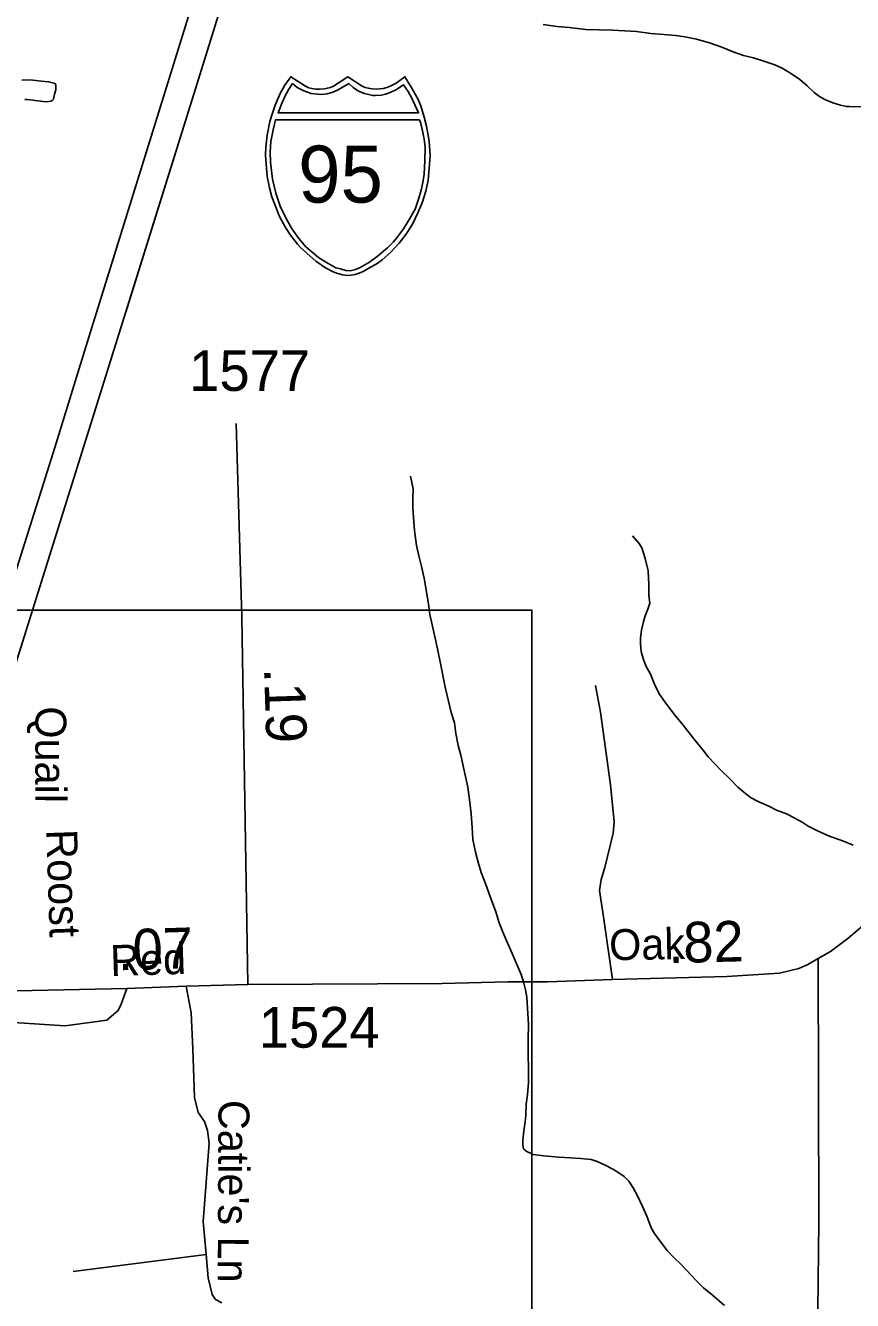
# Model space of a CAD drawing. Extents: x 2220236 to 2384410, y 720751 to 894131.
# Drawn here: x 2344548 to 2347089, y 833344 to 837260 of the extents above; entities that cross this region are included whole.
import ezdxf

# ---------------------------------------------------------------- set-up
doc = ezdxf.new("R2010")
doc.units = 0
doc.layers.add('Default', color=7, linetype='Continuous')

msp = doc.modelspace()

# ---------------------------------------------------------------- linework, layer by layer
at = {"layer": 'Default'}
msp.add_line((2345103.3, 833485.5), (2344695, 833433.1), dxfattribs=at)
for points in [[(2347367.4, 843262.9), (2347261.4, 843101.1), (2347177.5, 842972.8), (2346960.6, 842628.6), (2346845.3, 842435), (2346692.8, 842157.4), (2346569.7, 841907), (2346462.2, 841668.5), (2346350.8, 841396.7), (2346262.9, 841162), (2346190.5, 840935.2), (2346124.1, 840733.8), (2345963.8, 840217.5), (2345834.8, 839802.9), (2345621.8, 839124.4), (2345574.9, 838973.8), (2345391.2, 838377.4), (2345275.9, 838011.7), (2345066.8, 837348.8), (2344957.3, 836994.8), (2344781.2, 836427.7)], [(2344205.1, 834289), (2344248.3, 834428.5), (2344361.2, 834793), (2344486.3, 835199.7), (2344779.5, 836134.4), (2345074.6, 837078.9), (2345279.8, 837741.8), (2345463.5, 838326.5), (2345787.9, 839351.2), (2345940.4, 839793.2), (2346159.3, 840375.9), (2346307.8, 840751.4), (2346458.3, 841113.1), (2346608.8, 841461.2), (2346743.6, 841750.6), (2346984, 842251.2), (2347103.3, 842483.9), (2347287, 842839.8), (2347408.1, 843058.8), (2347431.8, 843101.1), (2347519.9, 843258.5)], [(2344856.1, 836379.7), (2345074.6, 837078.9), (2345279.8, 837741.8), (2345463.5, 838326.5), (2345787.9, 839351.2), (2345940.4, 839793.2), (2346159.3, 840375.9), (2346307.8, 840751.4), (2346458.3, 841113.1), (2346608.8, 841461.2), (2346743.6, 841750.6), (2346984, 842251.2), (2347103.3, 842483.9), (2347287, 842839.8), (2347408.1, 843058.8), (2347431.8, 843101.1), (2347519.9, 843258.5)], [(2345066.8, 837348.8), (2344957.3, 836994.8), (2344742.3, 836302.6), (2344638.7, 835964.3), (2344457, 835391.3), (2344351.4, 835051.1), (2344157.1, 834425), (2344113.9, 834286)], [(2346138.6, 837262.7), (2346180.9, 837256.8), (2346218.7, 837253.5), (2346268.9, 837247.3), (2346351, 837245.1), (2346425, 837241.5), (2346469.2, 837235.8), (2346509.1, 837232.5), (2346545, 837229.1), (2346573.1, 837225.3)], [(2346573.1, 837225.3), (2346609.1, 837217.9), (2346649.3, 837206.4), (2346687.6, 837193.2), (2346721.7, 837178.8), (2346754, 837168), (2346784.1, 837160.1), (2346816.1, 837149.9), (2346850.3, 837139.1), (2346872.4, 837129.2), (2346898.6, 837113.2), (2346926.7, 837093.7), (2346949.1, 837074.3), (2346971.3, 837053.8), (2346987.6, 837042), (2347003.4, 837032.8), (2347027.7, 837022.3), (2347051.7, 837015.1), (2347069.9, 837010.9), (2347079.8, 837010.7), (2347151.6, 837010.3)], [(2344553.8, 837032.7), (2344593.8, 837027.1), (2344611.9, 837025.3), (2344625.9, 837027.5), (2344629.8, 837029.3), (2344633.9, 837033.7), (2344637.5, 837049.3), (2344641.6, 837061.9), (2344641.2, 837071.8), (2344641.4, 837075.7), (2344639.1, 837081.5), (2344619.2, 837087.3), (2344597.2, 837088.7), (2344571.1, 837092.5), (2344553, 837092.8), (2344537, 837092.1)], [(2344545.6, 837032.4), (2344553.8, 837032.7)], [(2345230.7, 834314.7), (2345212.3, 835442.5), (2345194.9, 836037.8)], [(2345730.9, 835876.3), (2345739.4, 835836.6), (2345737.6, 835807), (2345738.1, 835780.7), (2345740.4, 835748.7), (2345743, 835708.7), (2345749.4, 835663.1), (2345756, 835631.2), (2345764.2, 835598.7), (2345772.6, 835562.9), (2345779.3, 835527.1), (2345785.7, 835483), (2345789.9, 835451.4), (2345804.7, 835388), (2345813.3, 835345.6), (2345823.9, 835295.9), (2345836.8, 835228.4), (2345847.1, 835184.6), (2345855.7, 835150.4), (2345866.2, 835118.7), (2345870.5, 835086.1), (2345877, 835048.6), (2345885.1, 835018.7), (2345895.9, 834972.2), (2345906.5, 834921.1), (2345913, 834874.5), (2345917.4, 834838.5), (2345919.8, 834796.9), (2345922.6, 834760), (2345930.8, 834720.9), (2345939.4, 834686.8), (2345947.7, 834659.2), (2345962.1, 834621.4), (2345976.5, 834581.7), (2345993, 834538), (2346003.3, 834504), (2346015.7, 834473.3), (2346028.1, 834444.3), (2346042.6, 834410.4), (2346061.1, 834366.8), (2346071.2, 834345.3), (2346077.7, 834322.6), (2346083.9, 834298.8), (2346088.1, 834275.4), (2346090.5, 834241), (2346093.2, 834192.6), (2346091.8, 834146.5), (2346092.1, 834097.3), (2346092.8, 834057.3), (2346093.3, 834013), (2346089.8, 833976.8), (2346086.1, 833947.1), (2346084.6, 833913.2), (2346082.8, 833892.8), (2346078.7, 833865.4), (2346075.6, 833836.7), (2346075.5, 833820.9), (2346077.6, 833810.5), (2346085.8, 833802.7), (2346107.9, 833792.7), (2346139.9, 833789.1), (2346186.3, 833784.4), (2346222.2, 833782.6), (2346254.1, 833780.7), (2346286.1, 833777), (2346304.4, 833771.2), (2346328.5, 833760.1), (2346354.6, 833746.4), (2346370.8, 833736.2), (2346386.7, 833724.7), (2346401.1, 833710.5), (2346415.3, 833690.4), (2346428.2, 833665.7), (2346443.9, 833633.5), (2346456.3, 833603.5), (2346470.6, 833567.3), (2346480.8, 833549.7), (2346497.1, 833528), (2346519.7, 833497.8), (2346539.9, 833476.6), (2346562.2, 833454.5), (2346606.8, 833407.1), (2346631.1, 833383.5), (2346657.2, 833361.6), (2346695.7, 833328.7)], [(2346413.2, 835692.5), (2346433.6, 835668.7), (2346441.7, 835655.3), (2346452.1, 835623.5), (2346460.6, 835585.5), (2346463, 835543.6), (2346463.4, 835509.1), (2346465.7, 835485.6), (2346459.8, 835467.3), (2346452.1, 835447.3), (2346446.3, 835429.6), (2346440.8, 835403.1), (2346436.9, 835379.4), (2346437.3, 835361.3), (2346439.6, 835337.5), (2346445.7, 835315.7), (2346454.2, 835293.1), (2346468.3, 835267.4), (2346480.7, 835237.4), (2346495.1, 835207.8), (2346517.4, 835175.9), (2346543.8, 835140.8), (2346568.3, 835110.7), (2346600.8, 835069.3), (2346629.2, 835035), (2346645.5, 835013.7), (2346665.7, 834992.2), (2346683.9, 834972.6), (2346711.6, 834946.5), (2346736.6, 834920.6), (2346754.9, 834905), (2346774.9, 834889.4), (2346801.1, 834875.7), (2346831.2, 834862.1), (2346855.3, 834850), (2346885.7, 834838.7), (2346911.1, 834826), (2346934, 834812.8), (2346952.2, 834801.4), (2346981, 834786.9), (2347014.4, 834771.8), (2347060.7, 834755), (2347090.8, 834743.1)], [(2329807.7, 835464.4), (2346103.7, 835464.4), (2346103.7, 816974.9), (2329807.7, 816974.9), (2329807.7, 835464.4)], [(2346299.5, 835233.2), (2346314.5, 835151.4), (2346345.2, 834927.8), (2346356.5, 834814), (2346352.9, 834780), (2346328.2, 834673.8), (2346316.7, 834637.5), (2346311.1, 834603.4), (2346323.7, 834522.4), (2346351.6, 834330.4)], [(2347480.4, 834801.8), (2347073.9, 834456.1), (2347020.7, 834415.9), (2346983.2, 834395), (2346950.9, 834375.8), (2346923.9, 834363.6), (2346864.5, 834349.6), (2346702.3, 834339.1), (2346351.6, 834330.4), (2346151.8, 834323.4), (2346029.7, 834323.4), (2345828.2, 834318.2), (2345230.7, 834314.7)], [(2346983.2, 834395), (2346985, 833585.9), (2346982.3, 833313.9)], [(2343564.1, 831440.5), (2343569, 831530.7), (2343578, 831698.2), (2343610.3, 831907.7), (2343656.5, 832164.3), (2343738.5, 832499.5), (2343949.5, 833103.9), (2344099.4, 833570.8), (2344195.2, 833907.5), (2344215.2, 833985.1), (2344235.9, 834046.7), (2344267.1, 834089.5), (2344356.5, 834156.8), (2344401.4, 834184.1), (2344512.4, 834197.7), (2344670.2, 834187.4), (2344797.5, 834204.8), (2344832.5, 834235), (2344841.6, 834254.5), (2344859, 834302.5)], [(2344859, 834302.5), (2344276.4, 834290.5), (2344205.1, 834289)], [(2345230.7, 834314.7), (2345041.4, 834309.5), (2344859, 834302.5)], [(2345103.3, 833485.5), (2345093.7, 833587.2), (2345112, 833827.6), (2345106.8, 833866), (2345098.1, 833894), (2345078.9, 833921.9), (2345067.5, 833967.3), (2345062.3, 834117.4), (2345057.1, 834227.4), (2345041.4, 834309.5)], [(2345151.3, 833337.1), (2345132.1, 833347.5), (2345121.6, 833363.2), (2345109.4, 833413.9), (2345103.3, 833485.5)]]:
    msp.add_lwpolyline(points, dxfattribs=at)
for points in [[(2345538.6, 836492.2), (2345548.1, 836493.1), (2345560.8, 836495.6), (2345573.2, 836499.7), (2345587.3, 836505.9), (2345608.1, 836517.5), (2345624.9, 836527.3), (2345644.2, 836540.3), (2345670.4, 836564), (2345696.4, 836591.4), (2345719.4, 836622.4), (2345737.6, 836651.4), (2345753.7, 836684.6), (2345767.1, 836715.5), (2345777.8, 836750.8), (2345784.9, 836785.1), (2345788.5, 836820.8), (2345790.8, 836860.3), (2345788.1, 836904.9), (2345780.4, 836950.5), (2345773.1, 836978.8), (2345762.1, 837012.7), (2345753.1, 837034.4), (2345732.3, 837072.9), (2345713.5, 837102.5), (2345686.3, 837083.3), (2345668.5, 837073.8), (2345657.7, 837069), (2345646.5, 837066.8), (2345626, 837064.3), (2345613.1, 837064.9), (2345601.2, 837067.6), (2345591.1, 837069.8), (2345582.8, 837073.8), (2345538.6, 837102.5), (2345494.3, 837073.8), (2345485, 837069.6), (2345475.5, 837067.6), (2345466.4, 837065.1), (2345451.2, 837064.3), (2345439.7, 837064.7), (2345427.8, 837066.8), (2345418.4, 837068.8), (2345407.9, 837073.8), (2345362.8, 837102.5), (2345345.1, 837076.7), (2345330.6, 837051.3), (2345315.2, 837015.4), (2345305.7, 836987.6), (2345298.9, 836964.7), (2345290.5, 836922.7), (2345286.2, 836886.2), (2345285.5, 836860.3), (2345290.2, 836795.8), (2345297.3, 836761.5), (2345304.5, 836733.7), (2345328.4, 836673.7), (2345346.3, 836640), (2345361.7, 836615.9), (2345383.3, 836588.7), (2345395, 836575.7), (2345439.8, 836536.6), (2345469.7, 836516.1), (2345493.6, 836503.2), (2345504.9, 836499), (2345522.4, 836494)], [(2345538.6, 836492.2), (2345548.1, 836493.1), (2345560.8, 836495.6), (2345573.2, 836499.7), (2345587.3, 836505.9), (2345608.1, 836517.5), (2345624.9, 836527.3), (2345644.2, 836540.3), (2345670.4, 836564), (2345696.4, 836591.4), (2345719.4, 836622.4), (2345737.6, 836651.4), (2345753.7, 836684.6), (2345767.1, 836715.5), (2345777.8, 836750.8), (2345784.9, 836785.1), (2345788.5, 836820.8), (2345790.8, 836860.3), (2345788.1, 836904.9), (2345780.4, 836950.5), (2345773.1, 836978.8), (2345762.1, 837012.7), (2345753.1, 837034.4), (2345732.3, 837072.9), (2345713.5, 837102.5), (2345686.3, 837083.3), (2345668.5, 837073.8), (2345657.7, 837069), (2345646.5, 837066.8), (2345626, 837064.3), (2345613.1, 837064.9), (2345601.2, 837067.6), (2345591.1, 837069.8), (2345582.8, 837073.8), (2345538.6, 837102.5), (2345494.3, 837073.8), (2345485, 837069.6), (2345475.5, 837067.6), (2345466.4, 837065.1), (2345451.2, 837064.3), (2345439.7, 837064.7), (2345427.8, 837066.8), (2345418.4, 837068.8), (2345407.9, 837073.8), (2345362.8, 837102.5), (2345345.1, 837076.7), (2345330.6, 837051.3), (2345315.2, 837015.4), (2345305.7, 836987.6), (2345298.9, 836964.7), (2345290.5, 836922.7), (2345286.2, 836886.2), (2345285.5, 836860.3), (2345290.2, 836795.8), (2345297.3, 836761.5), (2345304.5, 836733.7), (2345328.4, 836673.7), (2345346.3, 836640), (2345361.7, 836615.9), (2345383.3, 836588.7), (2345395, 836575.7), (2345439.8, 836536.6), (2345469.7, 836516.1), (2345493.6, 836503.2), (2345504.9, 836499), (2345522.4, 836494)], [(2345368.2, 837081.7), (2345357.2, 837064.8), (2345344.5, 837042), (2345334.4, 837018.3), (2345324, 836992.1), (2345755.6, 836992), (2345745.5, 837014.4), (2345734.8, 837036.9), (2345723.5, 837057.5), (2345709.8, 837077.4), (2345685.6, 837062.1), (2345668, 837053.8), (2345653.8, 837048.9), (2345641.8, 837046.2), (2345623.2, 837044.7), (2345614.9, 837045.2), (2345589, 837051.1), (2345571.4, 837058.3), (2345554.7, 837069.4), (2345541.2, 837082.1), (2345507, 837061.5), (2345491.8, 837054.8), (2345474.4, 837050.3), (2345455.3, 837047.9), (2345425.9, 837051.1), (2345402.8, 837059.1), (2345382.9, 837069.4)], [(2345368.2, 837081.7), (2345357.2, 837064.8), (2345344.5, 837042), (2345334.4, 837018.3), (2345324, 836992.1), (2345755.6, 836992), (2345745.5, 837014.4), (2345734.8, 837036.9), (2345723.5, 837057.5), (2345709.8, 837077.4), (2345685.6, 837062.1), (2345668, 837053.8), (2345653.8, 837048.9), (2345641.8, 837046.2), (2345623.2, 837044.7), (2345614.9, 837045.2), (2345589, 837051.1), (2345571.4, 837058.3), (2345554.7, 837069.4), (2345541.2, 837082.1), (2345507, 837061.5), (2345491.8, 837054.8), (2345474.4, 837050.3), (2345455.3, 837047.9), (2345425.9, 837051.1), (2345402.8, 837059.1), (2345382.9, 837069.4)], [(2345758.1, 836970.7), (2345762.7, 836958.5), (2345769.1, 836931.4), (2345772.4, 836910.6), (2345775.9, 836886.6), (2345774.7, 836845.5), (2345772.7, 836802.9), (2345768.8, 836777.7), (2345763.5, 836754.7), (2345756.4, 836729.3), (2345744.8, 836695.4), (2345728.9, 836666.8), (2345709.1, 836635), (2345687.6, 836607.1), (2345678.2, 836595.5), (2345660.5, 836576.9), (2345628.3, 836551), (2345604.8, 836533.4), (2345576.6, 836516.8), (2345562.3, 836510.4), (2345545.7, 836506.9), (2345532, 836507.9), (2345515.3, 836512.3), (2345501.9, 836516), (2345472.4, 836531.9), (2345448.6, 836547.8), (2345408.8, 836580.4), (2345387.4, 836605.6), (2345367.3, 836634.9), (2345349.4, 836665.1), (2345330.4, 836704.7), (2345316.9, 836744.6), (2345307.1, 836787.7), (2345300.5, 836840.3), (2345299.8, 836872.4), (2345301.7, 836903.2), (2345304.7, 836919.4), (2345308.6, 836939.5), (2345316.5, 836970.4)], [(2345758.1, 836970.7), (2345762.7, 836958.5), (2345769.1, 836931.4), (2345772.4, 836910.6), (2345775.9, 836886.6), (2345774.7, 836845.5), (2345772.7, 836802.9), (2345768.8, 836777.7), (2345763.5, 836754.7), (2345756.4, 836729.3), (2345744.8, 836695.4), (2345728.9, 836666.8), (2345709.1, 836635), (2345687.6, 836607.1), (2345678.2, 836595.5), (2345660.5, 836576.9), (2345628.3, 836551), (2345604.8, 836533.4), (2345576.6, 836516.8), (2345562.3, 836510.4), (2345545.7, 836506.9), (2345532, 836507.9), (2345515.3, 836512.3), (2345501.9, 836516), (2345472.4, 836531.9), (2345448.6, 836547.8), (2345408.8, 836580.4), (2345387.4, 836605.6), (2345367.3, 836634.9), (2345349.4, 836665.1), (2345330.4, 836704.7), (2345316.9, 836744.6), (2345307.1, 836787.7), (2345300.5, 836840.3), (2345299.8, 836872.4), (2345301.7, 836903.2), (2345304.7, 836919.4), (2345308.6, 836939.5), (2345316.5, 836970.4)]]:
    msp.add_lwpolyline(points, close=True, dxfattribs=at)

# ---------------------------------------------------------------- texts
for s, height, p in [('95', 175, (2345385.7, 836716)), ('95', 175, (2345385.7, 836716)), ('1577', 125, (2345050.8, 836137.7)), ('1524', 125, (2345264.5, 834120.8))]:
    msp.add_text(s, height=height, dxfattribs=at).set_placement(p)
for s, height, rotation, p in [('.19', 125, 271.8784, (2345280.7, 835286.5)), ('Quail', 95, 269.8747, (2344578.6, 835169)), ('Roost', 95, 271.8687, (2344611.7, 834790.2)), ('.07', 125, 1.7964, (2344832.5, 834358.2)), ('Oak', 95, 1.032, (2346341.8, 834389)), ('.82', 125, 1.4358, (2346523.6, 834380.2)), ('Red', 95, 1.7431, (2344809.6, 834340.5)), ("Catie's Ln", 95, 269.7184, (2345141.2, 833960.5))]:
    msp.add_text(s, height=height, rotation=rotation, dxfattribs=at).set_placement(p)

doc.saveas('drawing.dxf')
